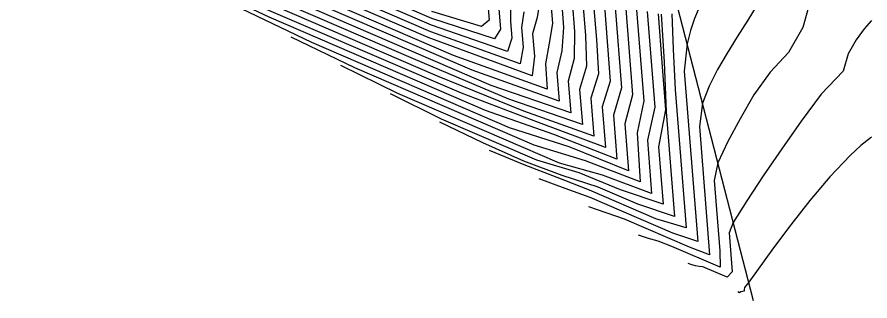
# Model space of a CAD drawing. Extents: x 2356077 to 2359823, y 225951 to 227822.
# Drawn here: x 2356540.3 to 2356612.1, y 226903.4 to 226927.3 of the extents above; entities that cross this region are included whole.
import ezdxf

# ---------------------------------------------------------------- set-up
doc = ezdxf.new("R2010")
doc.units = 0
for name, color, linetype in [('DTM Contours Major', 7, 'Continuous'), ('DTM Contours Minor', 7, 'Continuous'), ('PH Exist DTM Breakline', 7, 'Continuous')]:
    doc.layers.add(name, color=color, linetype=linetype)

msp = doc.modelspace()

# ---------------------------------------------------------------- linework, layer by layer
at = {"layer": 'DTM Contours Major'}
for points in [[(2356586.116, 226928.732), (2356586.3, 226926.42), (2356586.153, 226924.448), (2356585.743, 226922.643), (2356585.935, 226920.21), (2356578.607, 226922.815), (2356543.475, 226937.968)], [(2356580.795, 226928.663), (2356580.985, 226926.283), (2356580.497, 226925.451), (2356575.216, 226927.173), (2356558.614, 226934.334)], [(2356590.633, 226928.114), (2356591.173, 226921.338), (2356590.497, 226919.053), (2356590.792, 226915.352), (2356585.483, 226917.418), (2356579.733, 226919.433), (2356561.518, 226927.29), (2356555.022, 226930.37)], [(2356594.523, 226927.532), (2356594.755, 226923.516), (2356594.943, 226919.324), (2356595.645, 226910.513), (2356592.535, 226911.572), (2356589.214, 226913.004), (2356586.19, 226913.983), (2356582.965, 226915.174), (2356579.495, 226916.73), (2356575.902, 226918.468)], [(2356612.197, 226927.008), (2356611.582, 226926.301), (2356610.911, 226925.372), (2356610.246, 226924.197), (2356609.825, 226922.741), (2356607.967, 226920.799), (2356606.288, 226918.539), (2356604.661, 226916.202), (2356603.103, 226913.937), (2356601.711, 226911.845), (2356600.581, 226910.028), (2356600.222, 226909.144), (2356600.483, 226905.879), (2356600.072, 226905.425), (2356598.022, 226906.309), (2356597.703, 226906.326), (2356597.402, 226906.377), (2356597.094, 226906.463), (2356596.782, 226906.566)]]:
    msp.add_lwpolyline(points, dxfattribs=at)
at = {"layer": 'DTM Contours Minor'}
for points in [[(2356585.211, 226928.864), (2356585.379, 226926.757), (2356585.098, 226925.088), (2356584.791, 226923.373), (2356584.913, 226921.23), (2356577.045, 226924.068), (2356539.871, 226940.102)], [(2356584.319, 226928.853), (2356584.072, 226927.248), (2356583.698, 226925.876), (2356583.846, 226924.011), (2356583.659, 226922.35), (2356574.902, 226925.571), (2356540.046, 226940.606)], [(2356582.958, 226927.723), (2356582.761, 226926.417), (2356582.892, 226924.77), (2356582.638, 226923.37), (2356575.134, 226926.05), (2356544.97, 226939.061)], [(2356581.832, 226928.205), (2356581.824, 226926.959), (2356581.938, 226925.526), (2356581.582, 226924.404), (2356575.19, 226926.605), (2356550.206, 226937.382)], [(2356612.286, 226935.704), (2356611.344, 226936.653), (2356610.552, 226936.351), (2356609.742, 226935.338), (2356608.895, 226933.769), (2356607.987, 226931.797), (2356607.174, 226929.167), (2356606.425, 226926.421), (2356605.237, 226924.305), (2356603.67, 226922.668), (2356602.299, 226920.756), (2356601.147, 226918.748), (2356600.123, 226916.837), (2356599.288, 226915.036), (2356598.978, 226913.546), (2356599.449, 226907.64), (2356599.48, 226906.26), (2356595.418, 226908.011), (2356594.271, 226908.441), (2356593.449, 226908.674), (2356592.606, 226908.946)], [(2356587.019, 226928.603), (2356587.22, 226926.082), (2356587.195, 226923.808), (2356586.694, 226921.916), (2356586.908, 226919.237), (2356580.22, 226921.54), (2356547.081, 226935.833)], [(2356587.923, 226928.473), (2356588.141, 226925.74), (2356588.226, 226923.169), (2356587.646, 226921.19), (2356587.879, 226918.265), (2356581.705, 226920.38), (2356573.678, 226923.782), (2356550.689, 226933.698)], [(2356588.828, 226928.341), (2356589.062, 226925.395), (2356589.244, 226922.529), (2356588.597, 226920.464), (2356588.85, 226917.292), (2356582.951, 226919.395), (2356575.694, 226922.334), (2356554.298, 226931.562)], [(2356589.732, 226928.204), (2356590.234, 226921.899), (2356589.549, 226919.734), (2356589.821, 226916.319), (2356584.202, 226918.415), (2356577.712, 226920.884), (2356557.908, 226929.426)], [(2356579.871, 226929.05), (2356580.03, 226927.042), (2356579.382, 226926.511), (2356575.228, 226927.747)], [(2356602.661, 226928.47), (2356601.792, 226927.033), (2356600.91, 226925.639), (2356600.053, 226924.266), (2356599.256, 226922.891), (2356598.558, 226921.491), (2356597.996, 226920.044), (2356597.723, 226918.079), (2356598.582, 226907.304), (2356596.885, 226907.958), (2356591.429, 226910.311), (2356588.43, 226911.327)], [(2356591.537, 226927.99), (2356592.113, 226920.752), (2356591.448, 226918.328), (2356591.763, 226914.379), (2356586.763, 226916.378), (2356581.75, 226917.984), (2356565.127, 226925.154), (2356559.198, 226927.99)], [(2356592.437, 226927.899), (2356593.048, 226920.238), (2356592.484, 226917.568), (2356592.732, 226913.429), (2356588.154, 226915.199), (2356583.816, 226916.514), (2356568.745, 226923.014), (2356563.374, 226925.609)], [(2356593.342, 226927.766), (2356593.983, 226919.71), (2356593.348, 226916.957), (2356593.703, 226912.464), (2356589.585, 226914.002), (2356585.95, 226915.024), (2356581.286, 226917.026), (2356572.362, 226920.875), (2356567.55, 226923.229)], [(2356597.704, 226928.106), (2356597.308, 226927.168), (2356596.969, 226926.156), (2356596.703, 226925.052), (2356596.457, 226922.757), (2356597.599, 226908.426), (2356595.491, 226909.139), (2356588.548, 226912.133), (2356586.43, 226912.877), (2356584.254, 226913.707)], [(2356594.252, 226927.552), (2356594.578, 226923.461), (2356594.864, 226919.503), (2356594.283, 226916.396), (2356594.668, 226911.558), (2356591.095, 226912.772), (2356587.617, 226914.193), (2356584.049, 226915.255), (2356576.042, 226918.709), (2356571.726, 226920.848)], [(2356595.409, 226927.553), (2356595.529, 226924.58), (2356595.687, 226921.209), (2356596.613, 226909.587), (2356594.069, 226910.331), (2356588.483, 226912.74), (2356585.773, 226913.816), (2356582.974, 226914.88), (2356580.078, 226916.088)], [(2356612.207, 226917.205), (2356611.319, 226916.499), (2356610.408, 226915.655), (2356608.711, 226913.859), (2356607.018, 226911.858), (2356605.408, 226909.814), (2356603.961, 226907.886), (2356601.874, 226905.02), (2356601.527, 226904.56), (2356601.494, 226904.396), (2356601.507, 226904.242), (2356601.209, 226904.191), (2356601.143, 226904.136), (2356601.094, 226904.108), (2356600.958, 226904.186)]]:
    msp.add_lwpolyline(points, dxfattribs=at)
at = {"layer": 'PH Exist DTM Breakline'}
msp.add_lwpolyline([(2356602.284, 226903.43), (2356593.48, 226937.541), (2356588.585, 226960.788), (2356576.505, 227009.716)], dxfattribs=at)

doc.saveas('drawing.dxf')
